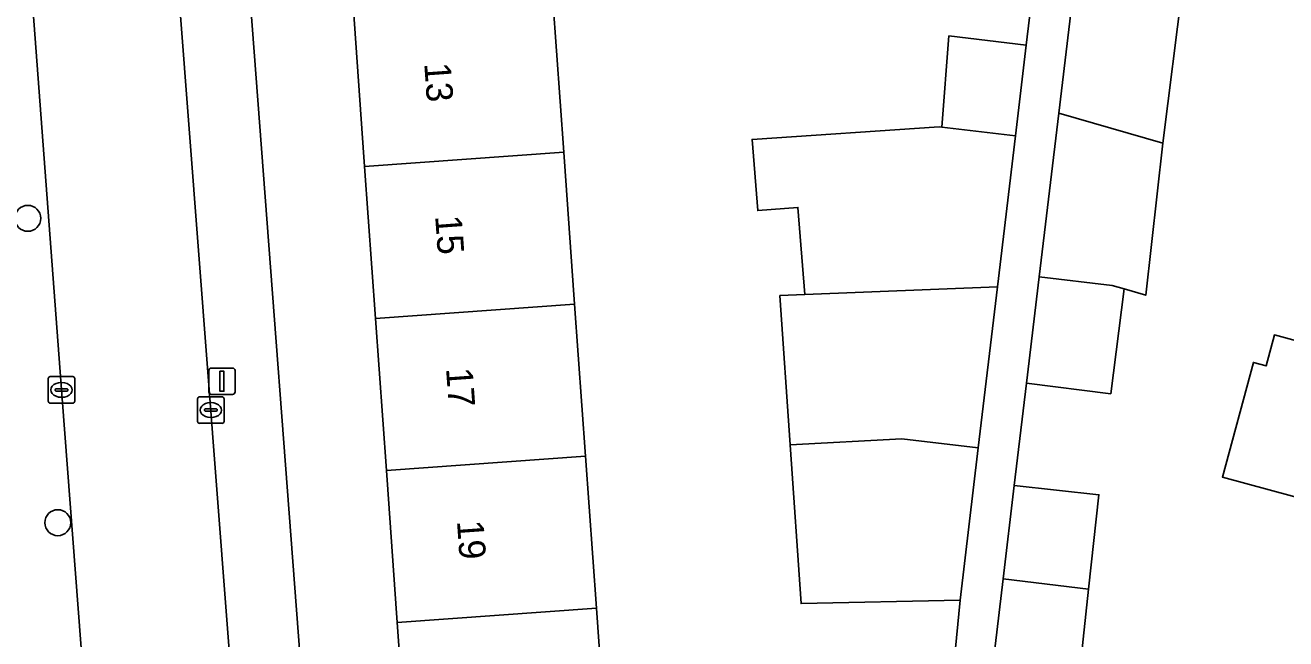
# Model space of a CAD drawing. Extents: x 159053 to 160042, y 380449 to 381423.
# Drawn here: x 159920.97 to 159968.54, y 381037.28 to 381060.42 of the extents above; entities that cross this region are included whole.
import ezdxf

# ---------------------------------------------------------------- set-up
doc = ezdxf.new("R2010")
doc.units = 0
for name, color, linetype in [('IMGEO_Boom', 7, 'Continuous'), ('IMGEO_Erf', 7, 'Continuous'), ('IMGEO_Kolk', 7, 'Continuous'), ('IMGEO_Lichtmast', 7, 'Continuous'), ('IMGEO_Pand', 7, 'Continuous'), ('IMGEO_Pand_nummerreeks', 7, 'Continuous'), ('IMGEO_Rijbaan_lokaal_open', 7, 'Continuous'), ('IMGEO_Voetpad_open', 7, 'Continuous')]:
    doc.layers.add(name, color=color, linetype=linetype)

msp = doc.modelspace()

# ---------------------------------------------------------------- linework, layer by layer
at = {"layer": 'IMGEO_Boom'}
for centre in [(159921.068, 381053.138), (159922.202, 381041.658)]:
    msp.add_circle(centre, 0.489, dxfattribs=at)
at = {"layer": 'IMGEO_Erf'}
for points in [[(159928.64, 381072.19), (159932.453, 381021.972), (159934.111, 381020.388), (159936.253, 381020.551), (159935.832, 381026.431), (159935.422, 381032.164), (159935.011, 381037.896), (159934.601, 381043.629), (159934.19, 381049.361), (159933.78, 381055.094), (159933.37, 381060.825)], [(159955.928, 381035.378), (159956.253, 381038.74), (159950.253, 381038.609), (159949.841, 381044.594), (159949.454, 381050.222), (159950.393, 381050.26), (159950.135, 381053.548), (159948.615, 381053.429), (159948.405, 381056.114), (159955.457, 381056.588), (159955.559, 381056.576), (159955.832, 381060.014), (159958.751, 381059.665), (159959.052, 381062.182)], [(159964.646, 381061.869), (159963.9, 381055.975), (159963.257, 381050.239), (159962.442, 381050.473), (159961.939, 381046.521), (159958.762, 381046.925), (159958.299, 381043.056), (159961.49, 381042.71), (159961.105, 381039.15), (159960.697, 381035.383), (159957.426, 381035.736), (159957.303, 381033.971), (159960.722, 381033.048), (159959.808, 381021.978), (159966.905, 381022.376)], [(159940.886, 381061.368), (159941.297, 381055.636), (159941.707, 381049.904), (159942.118, 381044.171), (159942.528, 381038.439), (159942.938, 381032.706)], [(159968.799, 381042.661), (159966.155, 381043.376), (159967.325, 381047.701), (159967.801, 381047.572), (159968.117, 381048.741), (159970.285, 381048.155)]]:
    msp.add_lwpolyline(points, dxfattribs=at)
at = {"layer": 'IMGEO_Kolk'}
for p, q in [((159921.917, 381047.166), (159922.769, 381047.166)), ((159921.842, 381046.24), (159921.842, 381047.092)), ((159922.101, 381046.66), (159922.101, 381046.672)), ((159922.144, 381046.709), (159922.542, 381046.709)), ((159922.33, 381046.946), (159922.355, 381046.946)), ((159922.585, 381046.672), (159922.585, 381046.66)), ((159922.843, 381047.092), (159922.843, 381046.24)), ((159922.539, 381046.623), (159922.141, 381046.623)), ((159922.353, 381046.386), (159922.328, 381046.386)), ((159927.478, 381045.48), (159927.478, 381046.332)), ((159927.553, 381046.406), (159928.405, 381046.406)), ((159927.966, 381046.186), (159927.991, 381046.186)), ((159928.479, 381046.332), (159928.479, 381045.48)), ((159922.769, 381046.166), (159921.917, 381046.166)), ((159927.737, 381045.9), (159927.737, 381045.912)), ((159928.175, 381045.863), (159927.777, 381045.863)), ((159927.78, 381045.949), (159928.178, 381045.949)), ((159928.221, 381045.912), (159928.221, 381045.9)), ((159928.405, 381045.406), (159927.553, 381045.406)), ((159927.989, 381045.626), (159927.964, 381045.626))]:
    msp.add_line(p, q, dxfattribs=at)
for points in [[(159921.917, 381047.166), (159922.769, 381047.166)], [(159921.842, 381046.24), (159921.842, 381047.092)], [(159922.843, 381047.092), (159922.843, 381046.24)], [(159927.478, 381045.48), (159927.478, 381046.332)], [(159927.553, 381046.406), (159928.405, 381046.406)], [(159928.479, 381046.332), (159928.479, 381045.48)], [(159922.769, 381046.166), (159921.917, 381046.166)], [(159928.405, 381045.406), (159927.553, 381045.406)]]:
    msp.add_lwpolyline(points, dxfattribs=at)
for centre, radius, start, end in [((159921.919, 381047.09), 0.0765, 91.552, 178.448), ((159921.919, 381047.09), 0.0765, 91.552, 178.448), ((159922.767, 381047.09), 0.0765, 1.552, 88.448), ((159922.767, 381047.09), 0.0765, 1.552, 88.448), ((159922.141, 381046.669), 0.0403, 85.8775, 175.7526), ((159922.138, 381046.659), 0.0366, 178.938, 274.7102), ((159922.542, 381046.666), 0.043, 264.8664, 352.4533), ((159922.546, 381046.671), 0.0386, 1.7309, 96.639), ((159921.919, 381046.242), 0.0765, 181.552, 268.448), ((159921.919, 381046.242), 0.0765, 181.552, 268.448), ((159922.767, 381046.242), 0.0765, 271.552, 358.448), ((159922.767, 381046.242), 0.0765, 271.552, 358.448), ((159927.555, 381046.33), 0.0765, 91.552, 178.448), ((159927.555, 381046.33), 0.0765, 91.552, 178.448), ((159928.403, 381046.33), 0.0765, 1.552, 88.448), ((159928.403, 381046.33), 0.0765, 1.552, 88.448), ((159927.777, 381045.909), 0.0403, 85.8775, 175.7526), ((159927.774, 381045.899), 0.0366, 178.938, 274.7102), ((159928.178, 381045.906), 0.043, 264.8664, 352.4533), ((159928.182, 381045.911), 0.0386, 1.7309, 96.639), ((159927.555, 381045.482), 0.0765, 181.552, 268.448), ((159927.555, 381045.482), 0.0765, 181.552, 268.448), ((159928.403, 381045.482), 0.0765, 271.552, 358.448), ((159928.403, 381045.482), 0.0765, 271.552, 358.448)]:
    msp.add_arc(centre, radius, start, end, dxfattribs=at)
for centre, major_axis, ratio, start_param, end_param in [((159922.329, 381046.666), (-0.387, 0.002), 0.722429, 4.712389, 7.853982), ((159922.354, 381046.666), (-0.39, 0.002), 0.717154, 1.570796, 4.712389), ((159927.965, 381045.906), (-0.387, 0.002), 0.722429, 4.712389, 7.853982), ((159927.99, 381045.906), (-0.39, 0.002), 0.717154, 1.570796, 4.712389)]:
    msp.add_ellipse(centre, major_axis=major_axis, ratio=ratio, start_param=start_param, end_param=end_param, dxfattribs=at)
at = {"layer": 'IMGEO_Lichtmast'}
for p, q in [((159927.902, 381046.592), (159927.902, 381047.392)), ((159927.902, 381047.392), (159927.902, 381046.592)), ((159928.002, 381047.492), (159928.792, 381047.492)), ((159928.792, 381047.492), (159928.002, 381047.492)), ((159928.892, 381047.392), (159928.892, 381046.592)), ((159928.892, 381046.592), (159928.892, 381047.392)), ((159928.792, 381046.492), (159928.002, 381046.492)), ((159928.002, 381046.492), (159928.792, 381046.492))]:
    msp.add_line(p, q, dxfattribs=at)
msp.add_lwpolyline([(159928.322, 381047.367), (159928.472, 381047.367), (159928.472, 381046.617), (159928.322, 381046.617), (159928.322, 381047.367)], dxfattribs=at)
for centre, start, end in [((159928.002, 381047.392), 90, 180), ((159928.002, 381047.392), 90, 180), ((159928.792, 381047.392), 0, 90), ((159928.792, 381047.392), 360, 90), ((159928.002, 381046.592), 180, 270), ((159928.002, 381046.592), 180, 270), ((159928.792, 381046.592), 270, 0), ((159928.792, 381046.592), 270, 0)]:
    msp.add_arc(centre, 0.1, start, end, dxfattribs=at)
at = {"layer": 'IMGEO_Pand'}
for points in [[(159964.646, 381061.869), (159963.384, 381062.251), (159960.631, 381062.58), (159959.977, 381057.102), (159963.9, 381055.975)], [(159940.886, 381061.368), (159933.37, 381060.825), (159933.78, 381055.094), (159941.297, 381055.636)], [(159958.751, 381059.665), (159955.832, 381060.014), (159955.559, 381056.576), (159958.343, 381056.243)], [(159963.9, 381055.975), (159959.977, 381057.102), (159959.24, 381050.931), (159961.993, 381050.602), (159962.442, 381050.473), (159963.257, 381050.239)], [(159958.343, 381056.243), (159955.559, 381056.576), (159955.457, 381056.588), (159948.405, 381056.114), (159948.615, 381053.429), (159950.135, 381053.548), (159950.393, 381050.26), (159957.664, 381050.558)], [(159933.78, 381055.094), (159934.19, 381049.361), (159941.707, 381049.904), (159941.297, 381055.636)], [(159962.442, 381050.473), (159961.993, 381050.602), (159959.24, 381050.931), (159958.762, 381046.925), (159961.939, 381046.521)], [(159957.664, 381050.558), (159950.393, 381050.26), (159949.454, 381050.222), (159949.841, 381044.594), (159954.049, 381044.823), (159956.938, 381044.477)], [(159942.118, 381044.171), (159941.707, 381049.904), (159934.19, 381049.361), (159934.601, 381043.629)], [(159981.386, 381045.156), (159974.147, 381047.112), (159970.285, 381048.155), (159968.117, 381048.741), (159967.801, 381047.572), (159967.325, 381047.701), (159966.155, 381043.376), (159968.799, 381042.661), (159970.252, 381042.269), (159972.401, 381041.688), (159979.9, 381039.662)], [(159956.938, 381044.477), (159954.049, 381044.823), (159949.841, 381044.594), (159950.253, 381038.609), (159956.253, 381038.74)], [(159935.011, 381037.896), (159942.528, 381038.439), (159942.118, 381044.171), (159934.601, 381043.629)], [(159958.299, 381043.056), (159957.879, 381039.535), (159961.105, 381039.15), (159961.49, 381042.71)], [(159961.105, 381039.15), (159957.879, 381039.535), (159957.426, 381035.736), (159960.697, 381035.383)], [(159935.011, 381037.896), (159935.422, 381032.164), (159942.938, 381032.706), (159942.528, 381038.439)]]:
    msp.add_lwpolyline(points, close=True, dxfattribs=at)
at = {"layer": 'IMGEO_Rijbaan_lokaal_open'}
msp.add_lwpolyline([(159920.062, 381079.331), (159920.989, 381064.626), (159922.369, 381046.337), (159923.375, 381033.147), (159928.926, 381033.572), (159926.105, 381070.291), (159925.605, 381077.876), (159925.085, 381086.841), (159924.154, 381102.15), (159918.644, 381101.808)], close=True, dxfattribs=at)
at = {"layer": 'IMGEO_Voetpad_open'}
for points in [[(159922.867, 381122.471), (159923.613, 381110.436), (159923.722, 381108.634), (159924.154, 381102.15), (159925.085, 381086.841), (159925.605, 381077.876), (159926.105, 381070.291), (159928.926, 381033.572), (159929.146, 381030.7), (159929.189, 381029.405), (159929.428, 381026.174)], [(159928.542, 381020.104), (159934.111, 381020.388), (159932.453, 381021.972), (159928.64, 381072.19)], [(159924.291, 381022.184), (159924.179, 381023.719), (159923.66, 381030.279), (159923.375, 381033.147), (159922.369, 381046.337), (159920.989, 381064.626)], [(159959.052, 381062.182), (159958.751, 381059.665), (159958.343, 381056.243), (159957.664, 381050.558), (159956.938, 381044.477), (159956.253, 381038.74), (159955.928, 381035.378), (159955.694, 381032.959), (159955.345, 381029.349), (159955.08, 381029.373), (159954.974, 381027.117), (159954.782, 381021.659), (159956.293, 381021.727), (159957.303, 381033.971), (159957.426, 381035.736), (159957.879, 381039.535), (159958.299, 381043.056), (159958.762, 381046.925), (159959.24, 381050.931), (159959.977, 381057.102), (159960.631, 381062.58)]]:
    msp.add_lwpolyline(points, dxfattribs=at)

# ---------------------------------------------------------------- texts
at = {"layer": 'IMGEO_Pand_nummerreeks'}
for s, p in [('13', (159936.029, 381058.976)), ('15', (159936.441, 381053.225)), ('17', (159936.852, 381047.473)), ('19', (159937.264, 381041.722))]:
    msp.add_text(s, height=1, rotation=274.095, dxfattribs=at).set_placement(p)

doc.saveas('drawing.dxf')
